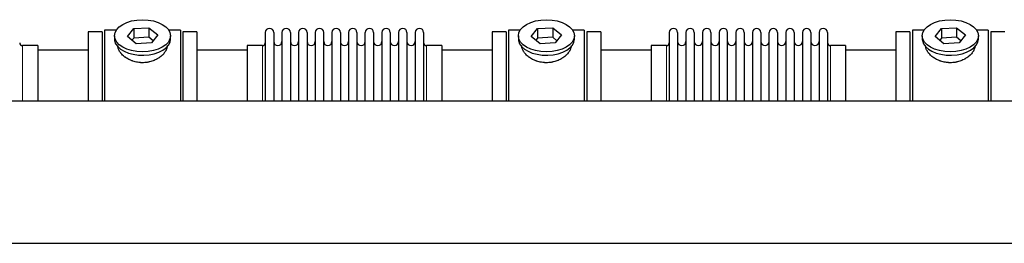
# Model space of a CAD drawing. Header units: inches. Extents: x 0 to 20790, y -12 to 14700.
# Tile 352 of 358: x 16903 to 18097, y 11658 to 11929. Entities that reach past the tile are written whole.
import ezdxf

# ---------------------------------------------------------------- set-up
doc = ezdxf.new("R2010")
doc.units = ezdxf.units.IN
doc.layers.add('1', color=7, linetype='Continuous', true_color=0xffffff)

msp = doc.modelspace()

# ---------------------------------------------------------------- linework, layer by layer
at = {"layer": '1', "color": 2, "linetype": 'Continuous', "lineweight": 25}
for p, q in [((16985.744, 11914.754), (16985.744, 11830.774)), ((17002.744, 11914.754), (16985.744, 11914.754)), ((17002.744, 11914.754), (17002.744, 11830.774)), ((17019.963, 11916.754), (17005.744, 11916.754)), ((17005.744, 11916.754), (17005.744, 11830.778)), ((17017.744, 11909.823), (17017.744, 11905.727)), ((17033.353, 11908.814), (17041.024, 11918.454)), ((17041.024, 11918.454), (17059.415, 11919.463)), ((17041.024, 11918.454), (17041.024, 11906.986)), ((17059.415, 11919.463), (17059.415, 11907.995)), ((17059.415, 11919.463), (17070.135, 11910.833)), ((17070.135, 11910.833), (17062.463, 11901.192)), ((17097.744, 11916.754), (17083.524, 11916.754)), ((17085.744, 11905.727), (17085.744, 11909.823)), ((17097.744, 11916.754), (17097.744, 11830.778)), ((17100.744, 11914.754), (17100.744, 11830.774)), ((17117.744, 11914.754), (17100.744, 11914.754)), ((17117.744, 11914.754), (17117.744, 11830.774)), ((17200.744, 11913.654), (17200.744, 11830.764)), ((17210.944, 11913.654), (17210.944, 11830.764)), ((17220.944, 11913.654), (17220.944, 11830.764)), ((17231.144, 11913.654), (17231.144, 11830.764)), ((17241.144, 11913.654), (17241.144, 11830.764)), ((17251.344, 11913.654), (17251.344, 11830.764)), ((17261.344, 11913.654), (17261.344, 11830.764)), ((17271.544, 11830.764), (17271.544, 11913.654)), ((17281.544, 11913.654), (17281.544, 11830.764)), ((17291.744, 11913.654), (17291.744, 11830.764)), ((17301.744, 11913.654), (17301.744, 11830.774)), ((17311.944, 11913.654), (17311.944, 11830.774)), ((17321.944, 11830.774), (17321.944, 11913.654)), ((17332.144, 11913.654), (17332.144, 11830.774)), ((17342.144, 11913.654), (17342.144, 11830.774)), ((17352.344, 11913.654), (17352.344, 11830.774)), ((17362.344, 11913.654), (17362.344, 11830.774)), ((17372.544, 11913.654), (17372.544, 11830.774)), ((17382.544, 11913.654), (17382.544, 11830.774)), ((17392.744, 11913.654), (17392.744, 11830.774)), ((17475.744, 11914.754), (17475.744, 11830.774)), ((17492.744, 11914.754), (17475.744, 11914.754)), ((17492.744, 11914.754), (17492.744, 11830.774)), ((17495.744, 11916.754), (17495.744, 11830.778)), ((17509.963, 11916.754), (17495.744, 11916.754)), ((17507.744, 11909.823), (17507.744, 11905.727)), ((17523.353, 11908.814), (17531.024, 11918.454)), ((17531.024, 11918.454), (17549.415, 11919.463)), ((17531.024, 11918.454), (17531.024, 11906.986)), ((17549.415, 11919.463), (17549.415, 11907.995)), ((17549.415, 11919.463), (17560.135, 11910.833)), ((17560.135, 11910.833), (17552.463, 11901.192)), ((17587.744, 11916.754), (17573.524, 11916.754)), ((17575.744, 11905.727), (17575.744, 11909.823)), ((17587.744, 11916.754), (17587.744, 11830.778)), ((17607.744, 11914.754), (17590.744, 11914.754)), ((17590.744, 11914.754), (17590.744, 11830.774)), ((17607.744, 11914.754), (17607.744, 11830.774)), ((17690.744, 11913.654), (17690.744, 11830.764)), ((17700.944, 11913.654), (17700.944, 11830.764)), ((17710.944, 11913.654), (17710.944, 11830.764)), ((17721.144, 11913.654), (17721.144, 11830.764)), ((17731.144, 11913.654), (17731.144, 11830.764)), ((17741.344, 11913.654), (17741.344, 11830.764)), ((17751.344, 11913.654), (17751.344, 11830.764)), ((17761.544, 11830.764), (17761.544, 11913.654)), ((17771.544, 11913.654), (17771.544, 11830.764)), ((17781.744, 11913.654), (17781.744, 11830.764)), ((17791.744, 11913.654), (17791.744, 11830.774)), ((17801.944, 11913.654), (17801.944, 11830.774)), ((17811.944, 11830.774), (17811.944, 11913.654)), ((17822.144, 11913.654), (17822.144, 11830.774)), ((17832.144, 11913.654), (17832.144, 11830.774)), ((17842.344, 11913.654), (17842.344, 11830.774)), ((17852.344, 11913.654), (17852.344, 11830.774)), ((17862.544, 11913.654), (17862.544, 11830.774)), ((17872.544, 11913.654), (17872.544, 11830.774)), ((17882.744, 11913.654), (17882.744, 11830.774)), ((17982.744, 11914.754), (17965.744, 11914.754)), ((17965.744, 11914.754), (17965.744, 11830.774)), ((17982.744, 11914.754), (17982.744, 11830.774)), ((17985.744, 11916.754), (17985.744, 11830.778)), ((17999.963, 11916.754), (17985.744, 11916.754)), ((17997.744, 11909.823), (17997.744, 11905.727)), ((18013.353, 11908.814), (18021.024, 11918.454)), ((18021.024, 11918.454), (18039.415, 11919.463)), ((18021.024, 11918.454), (18021.024, 11906.986)), ((18039.415, 11919.463), (18039.415, 11907.995)), ((18039.415, 11919.463), (18050.135, 11910.833)), ((18050.135, 11910.833), (18042.463, 11901.192)), ((18077.744, 11916.754), (18063.524, 11916.754)), ((18065.744, 11905.727), (18065.744, 11909.823)), ((18077.744, 11916.754), (18077.744, 11830.778)), ((18080.744, 11914.754), (18080.744, 11830.774)), ((18097.744, 11914.754), (18080.744, 11914.754)), ((16924.744, 11897.904), (16906.244, 11897.904)), ((16924.744, 11897.904), (16924.744, 11830.781)), ((17044.072, 11900.183), (17033.353, 11908.814)), ((17041.024, 11906.986), (17038.915, 11904.335)), ((17059.415, 11907.995), (17041.024, 11906.986)), ((17062.463, 11901.192), (17044.072, 11900.183)), ((17064.573, 11903.843), (17059.415, 11907.995)), ((17085.744, 11905.727), (17085.744, 11905.729)), ((17178.744, 11897.904), (17178.744, 11830.773)), ((17197.244, 11897.904), (17178.744, 11897.904)), ((17414.744, 11897.904), (17396.244, 11897.904)), ((17414.744, 11897.904), (17414.744, 11830.781)), ((17534.072, 11900.183), (17523.353, 11908.814)), ((17531.024, 11906.986), (17528.915, 11904.335)), ((17549.415, 11907.995), (17531.024, 11906.986)), ((17552.463, 11901.192), (17534.072, 11900.183)), ((17554.573, 11903.843), (17549.415, 11907.995)), ((17575.744, 11905.727), (17575.744, 11905.729)), ((17687.244, 11897.904), (17668.744, 11897.904)), ((17668.744, 11897.904), (17668.744, 11830.773)), ((17904.744, 11897.904), (17886.244, 11897.904)), ((17904.744, 11897.904), (17904.744, 11830.781)), ((18024.072, 11900.183), (18013.353, 11908.814)), ((18021.024, 11906.986), (18018.915, 11904.335)), ((18039.415, 11907.995), (18021.024, 11906.986)), ((18042.463, 11901.192), (18024.072, 11900.183)), ((18044.573, 11903.843), (18039.415, 11907.995)), ((18065.744, 11905.727), (18065.744, 11905.729)), ((16985.744, 11892.254), (16924.738, 11892.254)), ((17178.749, 11892.254), (17117.744, 11892.254)), ((17475.744, 11892.254), (17414.738, 11892.254)), ((17668.749, 11892.254), (17607.744, 11892.254)), ((17965.744, 11892.254), (17904.738, 11892.254)), ((14392.744, 11830.774), (18918.744, 11830.774)), ((14392.744, 11657.974), (18918.744, 11657.974))]:
    msp.add_line(p, q, dxfattribs=at)
at = {"layer": '1', "color": 110, "linetype": 'Continuous', "lineweight": 13}
for p, q in [((16906.244, 11897.904), (16906.244, 11830.781)), ((17197.244, 11897.904), (17197.244, 11830.773)), ((17396.244, 11897.904), (17396.244, 11830.781)), ((17687.244, 11897.904), (17687.244, 11830.773)), ((17886.244, 11897.904), (17886.244, 11830.781))]:
    msp.add_line(p, q, dxfattribs=at)
at = {"layer": '1', "color": 2, "linetype": 'Continuous', "lineweight": 25}
for centre, radius, start, end in [((17205.844, 11913.654), 5.1, 0, 180), ((17226.044, 11913.654), 5.1, 0, 180), ((17246.244, 11913.654), 5.1, 0, 180), ((17266.444, 11913.654), 5.1, 0, 180), ((17286.644, 11913.654), 5.1, 0, 180), ((17306.844, 11913.654), 5.1, 0, 180), ((17327.044, 11913.654), 5.1, 0, 180), ((17347.244, 11913.654), 5.1, 0, 180), ((17367.444, 11913.654), 5.1, 0, 180), ((17387.644, 11913.654), 5.1, 0, 180), ((17695.844, 11913.654), 5.1, 0, 180), ((17716.044, 11913.654), 5.1, 0, 180), ((17736.244, 11913.654), 5.1, 0, 180), ((17756.444, 11913.654), 5.1, 0, 180), ((17776.644, 11913.654), 5.1, 0, 180), ((17796.844, 11913.654), 5.1, 0, 180), ((17817.044, 11913.654), 5.1, 0, 180), ((17837.244, 11913.654), 5.1, 0, 180), ((17857.444, 11913.654), 5.1, 0, 180), ((17877.644, 11913.654), 5.1, 0, 180), ((16906.244, 11901.404), 3.5, 180, 270), ((17197.244, 11901.404), 3.5, 270, 0), ((17215.944, 11902.904), 5, 180, 0), ((17236.144, 11902.904), 5, 180, 0), ((17256.344, 11902.904), 5, 180, 0), ((17276.544, 11902.904), 5, 180, 0), ((17296.744, 11902.904), 5, 180, 0), ((17316.944, 11902.904), 5, 180, 0), ((17337.144, 11902.904), 5, 180, 0), ((17357.344, 11902.904), 5, 180, 0), ((17377.544, 11902.904), 5, 180, 0), ((17396.244, 11901.404), 3.5, 180, 270), ((17687.244, 11901.404), 3.5, 270, 0), ((17705.944, 11902.904), 5, 180, 0), ((17726.144, 11902.904), 5, 180, 0), ((17746.344, 11902.904), 5, 180, 0), ((17766.544, 11902.904), 5, 180, 0), ((17786.744, 11902.904), 5, 180, 0), ((17806.944, 11902.904), 5, 180, 0), ((17827.144, 11902.904), 5, 180, 0), ((17847.344, 11902.904), 5, 180, 0), ((17867.544, 11902.904), 5, 180, 0), ((17886.244, 11901.404), 3.5, 180, 270)]:
    msp.add_arc(centre, radius, start, end, dxfattribs=at)
for centre in [(17051.744, 11909.823), (17541.744, 11909.823), (18031.744, 11909.823)]:
    msp.add_ellipse(centre, major_axis=(34, 0), ratio=0.57357644, dxfattribs=at)
for centre, start_param, end_param in [((17051.744, 11905.727), 3.14156817, 3.23699405), ((17051.744, 11905.727), 3.23699405, 6.28318531), ((17541.744, 11905.727), 3.14156817, 3.23699405), ((17541.744, 11905.727), 3.23699405, 6.28318531), ((18031.744, 11905.727), 3.14156817, 3.23699405), ((18031.744, 11905.727), 3.23699405, 6.28318531)]:
    msp.add_ellipse(centre, major_axis=(34, 0), ratio=0.57357644, start_param=start_param, end_param=end_param, dxfattribs=at)
for points in [[(17081.744, 11897.946), (17081.744, 11897.928), (17081.744, 11897.911), (17081.741, 11897.321), (17081.688, 11896.743), (17081.488, 11895.573), (17081.34, 11894.982), (17080.95, 11893.788), (17080.707, 11893.184), (17080.38, 11892.5), (17080.343, 11892.424), (17080.267, 11892.271), (17080.228, 11892.195), (17080.11, 11891.966), (17080.028, 11891.814), (17079.775, 11891.358), (17079.596, 11891.055), (17079.026, 11890.151), (17078.604, 11889.555), (17077.677, 11888.375), (17077.171, 11887.792), (17076.35, 11886.929), (17076.065, 11886.644), (17075.696, 11886.29), (17075.622, 11886.219), (17075.472, 11886.079), (17075.246, 11885.869), (17075.015, 11885.661), (17074.234, 11884.975), (17073.577, 11884.445), (17072.197, 11883.424), (17071.475, 11882.934), (17070.342, 11882.229), (17069.956, 11882), (17069.365, 11881.664), (17069.066, 11881.498), (17068.762, 11881.336), (17068.559, 11881.228), (17068.456, 11881.175), (17067.532, 11880.698), (17066.691, 11880.305), (17064.966, 11879.581), (17064.084, 11879.251), (17062.279, 11878.655), (17061.355, 11878.389), (17060.175, 11878.101), (17059.819, 11878.018), (17059.46, 11877.94), (17059.22, 11877.889), (17059.099, 11877.864), (17058.497, 11877.742), (17058.014, 11877.655), (17056.561, 11877.422), (17055.589, 11877.306), (17053.635, 11877.153), (17052.654, 11877.115), (17051.176, 11877.118), (17050.683, 11877.129), (17049.94, 11877.16), (17049.631, 11877.177), (17049.321, 11877.197), (17049.197, 11877.205), (17049.135, 11877.21), (17048.949, 11877.224), (17048.825, 11877.233), (17047.713, 11877.326), (17046.737, 11877.448), (17044.812, 11877.767), (17043.862, 11877.963), (17041.987, 11878.429), (17041.063, 11878.699), (17040.037, 11879.043), (17039.923, 11879.081), (17039.696, 11879.16), (17039.582, 11879.2), (17039.244, 11879.321), (17039.02, 11879.403), (17038.354, 11879.656), (17037.917, 11879.832), (17036.626, 11880.383), (17035.791, 11880.778), (17034.175, 11881.622), (17033.394, 11882.071), (17032.449, 11882.664), (17032.169, 11882.844), (17031.892, 11883.028), (17031.708, 11883.152), (17031.616, 11883.214), (17031.161, 11883.526), (17030.807, 11883.78), (17029.773, 11884.554), (17029.121, 11885.086), (17027.891, 11886.179), (17027.313, 11886.74), (17026.501, 11887.601), (17026.24, 11887.891), (17025.862, 11888.332), (17025.677, 11888.553), (17025.497, 11888.776), (17025.378, 11888.925), (17025.319, 11889), (17024.797, 11889.673), (17024.379, 11890.272), (17023.634, 11891.474), (17023.306, 11892.076), (17022.74, 11893.279), (17022.503, 11893.881), (17022.263, 11894.632), (17022.196, 11894.857), (17022.135, 11895.083), (17022.096, 11895.233), (17022.077, 11895.308), (17021.987, 11895.681), (17021.928, 11895.977), (17021.789, 11896.839), (17021.744, 11897.396), (17021.744, 11897.942)], [(17571.744, 11897.946), (17571.744, 11897.928), (17571.744, 11897.911), (17571.741, 11897.321), (17571.688, 11896.743), (17571.488, 11895.573), (17571.34, 11894.982), (17570.95, 11893.788), (17570.707, 11893.184), (17570.38, 11892.5), (17570.343, 11892.424), (17570.267, 11892.271), (17570.228, 11892.195), (17570.11, 11891.966), (17570.028, 11891.814), (17569.775, 11891.358), (17569.596, 11891.055), (17569.026, 11890.151), (17568.604, 11889.555), (17567.677, 11888.375), (17567.171, 11887.792), (17566.35, 11886.929), (17566.065, 11886.644), (17565.696, 11886.29), (17565.622, 11886.219), (17565.472, 11886.079), (17565.246, 11885.869), (17565.015, 11885.661), (17564.234, 11884.975), (17563.577, 11884.445), (17562.197, 11883.424), (17561.475, 11882.934), (17560.342, 11882.229), (17559.956, 11882), (17559.365, 11881.664), (17559.066, 11881.498), (17558.762, 11881.336), (17558.559, 11881.228), (17558.456, 11881.175), (17557.532, 11880.698), (17556.691, 11880.305), (17554.966, 11879.581), (17554.084, 11879.251), (17552.279, 11878.655), (17551.355, 11878.389), (17550.175, 11878.101), (17549.819, 11878.018), (17549.46, 11877.94), (17549.22, 11877.889), (17549.099, 11877.864), (17548.497, 11877.742), (17548.014, 11877.655), (17546.561, 11877.422), (17545.589, 11877.306), (17543.635, 11877.153), (17542.654, 11877.115), (17541.176, 11877.118), (17540.683, 11877.129), (17539.94, 11877.16), (17539.631, 11877.177), (17539.321, 11877.197), (17539.197, 11877.205), (17539.135, 11877.21), (17538.949, 11877.224), (17538.825, 11877.233), (17537.713, 11877.326), (17536.737, 11877.448), (17534.812, 11877.767), (17533.862, 11877.963), (17531.987, 11878.429), (17531.063, 11878.699), (17530.037, 11879.043), (17529.923, 11879.081), (17529.696, 11879.16), (17529.582, 11879.2), (17529.244, 11879.321), (17529.02, 11879.403), (17528.354, 11879.656), (17527.917, 11879.832), (17526.626, 11880.383), (17525.791, 11880.778), (17524.175, 11881.622), (17523.394, 11882.071), (17522.449, 11882.664), (17522.169, 11882.844), (17521.892, 11883.028), (17521.708, 11883.152), (17521.616, 11883.214), (17521.161, 11883.526), (17520.807, 11883.78), (17519.773, 11884.554), (17519.121, 11885.086), (17517.891, 11886.179), (17517.313, 11886.74), (17516.501, 11887.601), (17516.24, 11887.891), (17515.862, 11888.332), (17515.677, 11888.553), (17515.497, 11888.776), (17515.378, 11888.925), (17515.319, 11889), (17514.797, 11889.673), (17514.379, 11890.272), (17513.634, 11891.474), (17513.306, 11892.076), (17512.74, 11893.279), (17512.503, 11893.881), (17512.263, 11894.632), (17512.196, 11894.857), (17512.135, 11895.083), (17512.096, 11895.233), (17512.077, 11895.308), (17511.987, 11895.681), (17511.928, 11895.977), (17511.789, 11896.839), (17511.744, 11897.396), (17511.744, 11897.942)], [(18061.744, 11897.946), (18061.744, 11897.928), (18061.744, 11897.911), (18061.741, 11897.321), (18061.688, 11896.743), (18061.488, 11895.573), (18061.34, 11894.982), (18060.95, 11893.788), (18060.707, 11893.184), (18060.38, 11892.5), (18060.343, 11892.424), (18060.267, 11892.271), (18060.228, 11892.195), (18060.11, 11891.966), (18060.028, 11891.814), (18059.775, 11891.358), (18059.596, 11891.055), (18059.026, 11890.151), (18058.604, 11889.555), (18057.677, 11888.375), (18057.171, 11887.792), (18056.35, 11886.929), (18056.065, 11886.644), (18055.696, 11886.29), (18055.622, 11886.219), (18055.472, 11886.079), (18055.246, 11885.869), (18055.015, 11885.661), (18054.234, 11884.975), (18053.577, 11884.445), (18052.197, 11883.424), (18051.475, 11882.934), (18050.342, 11882.229), (18049.956, 11882), (18049.365, 11881.664), (18049.066, 11881.498), (18048.762, 11881.336), (18048.559, 11881.228), (18048.456, 11881.175), (18047.532, 11880.698), (18046.691, 11880.305), (18044.966, 11879.581), (18044.084, 11879.251), (18042.279, 11878.655), (18041.355, 11878.389), (18040.175, 11878.101), (18039.819, 11878.018), (18039.46, 11877.94), (18039.22, 11877.889), (18039.099, 11877.864), (18038.497, 11877.742), (18038.014, 11877.655), (18036.561, 11877.422), (18035.589, 11877.306), (18033.635, 11877.153), (18032.654, 11877.115), (18031.176, 11877.118), (18030.683, 11877.129), (18029.94, 11877.16), (18029.631, 11877.177), (18029.321, 11877.197), (18029.197, 11877.205), (18029.135, 11877.21), (18028.949, 11877.224), (18028.825, 11877.233), (18027.713, 11877.326), (18026.737, 11877.448), (18024.812, 11877.767), (18023.862, 11877.963), (18021.987, 11878.429), (18021.063, 11878.699), (18020.037, 11879.043), (18019.923, 11879.081), (18019.696, 11879.16), (18019.582, 11879.2), (18019.244, 11879.321), (18019.02, 11879.403), (18018.354, 11879.656), (18017.917, 11879.832), (18016.626, 11880.383), (18015.791, 11880.778), (18014.175, 11881.622), (18013.394, 11882.071), (18012.449, 11882.664), (18012.169, 11882.844), (18011.892, 11883.028), (18011.708, 11883.152), (18011.616, 11883.214), (18011.161, 11883.526), (18010.807, 11883.78), (18009.773, 11884.554), (18009.121, 11885.086), (18007.891, 11886.179), (18007.313, 11886.74), (18006.501, 11887.601), (18006.24, 11887.891), (18005.862, 11888.332), (18005.677, 11888.553), (18005.497, 11888.776), (18005.378, 11888.925), (18005.319, 11889), (18004.797, 11889.673), (18004.379, 11890.272), (18003.634, 11891.474), (18003.306, 11892.076), (18002.74, 11893.279), (18002.503, 11893.881), (18002.263, 11894.632), (18002.196, 11894.857), (18002.135, 11895.083), (18002.096, 11895.233), (18002.077, 11895.308), (18001.987, 11895.681), (18001.928, 11895.977), (18001.789, 11896.839), (18001.744, 11897.396), (18001.744, 11897.942)]]:
    msp.add_open_spline(points, degree=3, knots=[0, 0, 0, 0, 0.00096872, 0.00096872, 0.03221774, 0.03221774, 0.06346677, 0.06346677, 0.09471579, 0.09471579, 0.09862192, 0.09862192, 0.10252805, 0.10252805, 0.1103403, 0.1103403, 0.12596481, 0.12596481, 0.15721384, 0.15721384, 0.18846286, 0.18846286, 0.20408737, 0.20408737, 0.2079935, 0.2079935, 0.21189963, 0.21971188, 0.21971188, 0.25096091, 0.25096091, 0.28220993, 0.28220993, 0.29783444, 0.29783444, 0.3056467, 0.30955283, 0.30955283, 0.31345895, 0.31345895, 0.34470798, 0.34470798, 0.375957, 0.375957, 0.40720602, 0.40720602, 0.41501828, 0.41892441, 0.41892441, 0.42283054, 0.42283054, 0.43845505, 0.43845505, 0.46970407, 0.46970407, 0.5009531, 0.5009531, 0.51657761, 0.51657761, 0.52438986, 0.52634293, 0.52634293, 0.52829599, 0.52829599, 0.53220212, 0.53220212, 0.56345114, 0.56345114, 0.59470017, 0.59470017, 0.62594919, 0.62594919, 0.62985532, 0.62985532, 0.63376144, 0.63376144, 0.6415737, 0.6415737, 0.65719821, 0.65719821, 0.68844724, 0.68844724, 0.71969626, 0.71969626, 0.72750852, 0.73141464, 0.73141464, 0.73532077, 0.73532077, 0.75094528, 0.75094528, 0.78219431, 0.78219431, 0.81344333, 0.81344333, 0.82906784, 0.82906784, 0.8368801, 0.84078623, 0.84078623, 0.84469235, 0.84469235, 0.87594138, 0.87594138, 0.9071904, 0.9071904, 0.93843942, 0.93843942, 0.94625168, 0.95015781, 0.95015781, 0.95406394, 0.95406394, 0.96968845, 0.96968845, 1, 1, 1, 1], dxfattribs=at)

doc.saveas('drawing.dxf')
